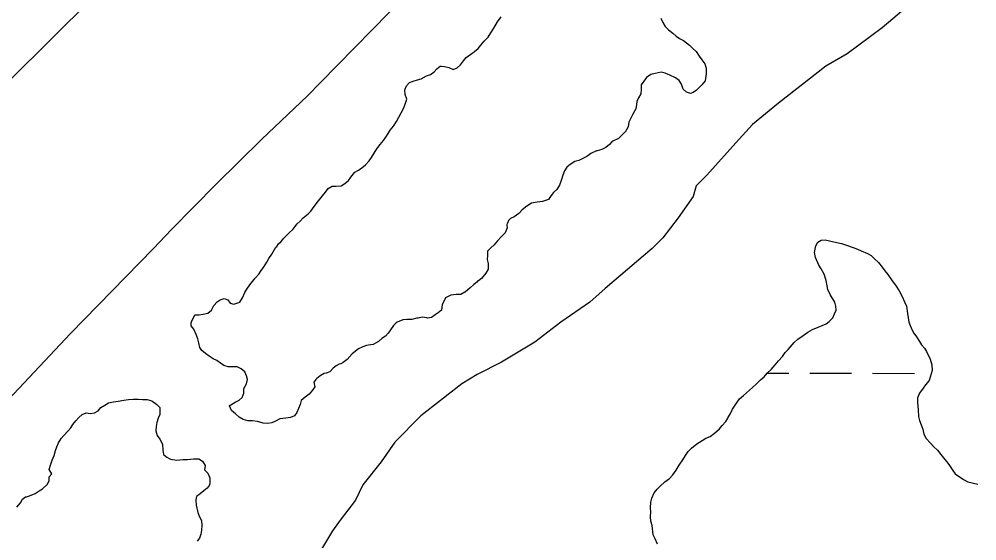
# Model space of a CAD drawing. Extents: x 3172297 to 3210190, y 958463 to 983887.
# Drawn here: x 3188356 to 3189089, y 967254 to 967653 of the extents above; entities that cross this region are included whole.
import ezdxf

# ---------------------------------------------------------------- set-up
doc = ezdxf.new("R2010")
doc.units = 0
for name, color, linetype in [('V-LEVE-TOET', 7, 'Continuous'), ('V-ROAD-CNTR', 7, 'Continuous'), ('V-SITE-VEGE', 7, 'Continuous'), ('V-TOPO-SHOR', 7, 'Continuous'), ('V-WETL-SWMP', 7, 'Continuous')]:
    doc.layers.add(name, color=color, linetype=linetype)

msp = doc.modelspace()

# ---------------------------------------------------------------- linework, layer by layer
at = {"layer": 'V-LEVE-TOET'}
msp.add_lwpolyline([(3188652.71, 967671.39), (3188587.03, 967604.56), (3188577.15, 967594.31), (3188577.15, 967594.31), (3188541.87, 967560.8), (3188507.17, 967526.69), (3188473.07, 967491.98), (3188459.31, 967477.62), (3188459.31, 967477.62), (3188395.71, 967412.47), (3188340.13, 967353.63)], dxfattribs=at)
at = {"layer": 'V-ROAD-CNTR'}
msp.add_lwpolyline([(3187904.93, 967080.97), (3187951.55, 967141.96), (3188050.66, 967269.92), (3188077.87, 967305.83), (3188077.87, 967305.83), (3188103.26, 967338.74), (3188129.21, 967371.21), (3188155.73, 967403.22), (3188180.12, 967431.69), (3188180.12, 967431.69), (3188229.05, 967484.38), (3188278.9, 967536.21), (3188317.3, 967574.94), (3188317.3, 967574.94), (3188506.65, 967762.37), (3188506.65, 967762.37), (3188696.41, 967949.18), (3188696.41, 967949.18), (3188891.66, 968139.69), (3188891.66, 968139.7), (3189049.52, 968292.9), (3189095.76, 968336.8), (3189095.76, 968336.8), (3189201.97, 968437.54)], dxfattribs=at)
at = {"layer": 'V-SITE-VEGE'}
for p, q in [((3189036.68, 967662.71), (3189016.87, 967646.28)), ((3189016.87, 967646.28), (3188990.06, 967626.33)), ((3188990.06, 967626.33), (3188973.73, 967616.92)), ((3188973.73, 967616.92), (3188937.6, 967588.76)), ((3188937.6, 967588.76), (3188917.78, 967572.33)), ((3188917.78, 967572.33), (3188904.98, 967558.27)), ((3188904.98, 967558.27), (3188882.85, 967533.65)), ((3188882.85, 967533.65), (3188874.7, 967525.44)), ((3188874.7, 967525.44), (3188872.39, 967517.26)), ((3188872.39, 967517.26), (3188860.76, 967500.86)), ((3188860.76, 967500.86), (3188849.12, 967485.63)), ((3188849.12, 967485.63), (3188840.97, 967477.42)), ((3188840.97, 967477.42), (3188804.84, 967446.92)), ((3188804.84, 967446.92), (3188793.19, 967436.36)), ((3188793.19, 967436.36), (3188771.04, 967421.1)), ((3188771.04, 967421.1), (3188751.22, 967405.84)), ((3188751.22, 967405.84), (3188725.56, 967390.56)), ((3188725.56, 967390.56), (3188706.9, 967381.15)), ((3188706.9, 967381.15), (3188695.23, 967374.1)), ((3188695.23, 967374.1), (3188678.92, 967361.2)), ((3188678.92, 967361.2), (3188663.76, 967349.46)), ((3188663.76, 967349.46), (3188643.97, 967329.53)), ((3188643.97, 967329.53), (3188633.49, 967314.3)), ((3188633.49, 967314.3), (3188619.53, 967296.72)), ((3188619.53, 967296.72), (3188613.73, 967285.02)), ((3188613.73, 967285.02), (3188602.09, 967269.79)), ((3188602.09, 967269.79), (3188596.27, 967261.59)), ((3188596.27, 967261.59), (3188586.97, 967246.37))]:
    msp.add_line(p, q, dxfattribs=at)
at = {"layer": 'V-TOPO-SHOR'}
for points in [[(3188722.62, 967650.86), (3188725.38, 967654.59)], [(3188847.55, 967653.65), (3188849.19, 967650.28), (3188850.83, 967647.33), (3188853.52, 967644.79), (3188856.63, 967642.04), (3188859.33, 967639.92), (3188861.82, 967638.21), (3188864.94, 967636.5), (3188869.5, 967633.11), (3188871.78, 967630.78), (3188874.68, 967628.03), (3188876.94, 967624.45), (3188879, 967621.7), (3188881.27, 967618.75), (3188882.27, 967615.39), (3188882.23, 967610.99), (3188881.54, 967605.77), (3188878.99, 967602.66), (3188874.76, 967598.53), (3188872.23, 967596.67), (3188870.34, 967596.06), (3188867.22, 967597.15), (3188864.73, 967599.27), (3188863.31, 967603.26), (3188861.67, 967605.99), (3188858.76, 967608.12), (3188854.39, 967610.05), (3188850.85, 967611.56), (3188847.72, 967612.22), (3188843.1, 967611.22), (3188839.96, 967610.63), (3188836.58, 967608.16), (3188832.55, 967602.76), (3188832.51, 967599.42), (3188832.26, 967595.86), (3188830.34, 967592.74), (3188829.27, 967589.83), (3188828.82, 967587.74), (3188828.37, 967584.4), (3188826.23, 967580.24), (3188823.45, 967575.25), (3188823.02, 967574), (3188822.57, 967570.66), (3188820.43, 967566.91), (3188817.47, 967563.81), (3188815.14, 967561.74), (3188810.72, 967559.49), (3188810.09, 967559.08)], [(3188491.01, 967426.86), (3188494.15, 967426.82), (3188497.29, 967427.21), (3188500.86, 967428), (3188503.6, 967430.27), (3188505.53, 967434.02), (3188507.86, 967436.71), (3188510.39, 967438.36), (3188513.33, 967439.37), (3188516.25, 967438.29), (3188517.89, 967435.76), (3188520.81, 967434.9), (3188525.43, 967436.52), (3188527.35, 967439.84), (3188529.28, 967443.8), (3188530.77, 967446.5), (3188532.91, 967449.82), (3188535.02, 967452.31), (3188537.14, 967454.8), (3188539.9, 967457.9), (3188541.6, 967460.6), (3188543.51, 967463.09), (3188546.07, 967467.04), (3188547.57, 967469.95), (3188549.9, 967473.27), (3188552.89, 967478.47), (3188553.53, 967479.09), (3188555.01, 967480.96), (3188556.92, 967482.82), (3188559.04, 967485.31), (3188563.06, 967489.45), (3188565.81, 967492.14), (3188569.2, 967496.28), (3188571.52, 967498.35), (3188573.85, 967500.83), (3188576.39, 967502.9), (3188577.66, 967504.14), (3188578.93, 967505.38), (3188579.56, 967506), (3188581.05, 967507.87), (3188582.96, 967510.57), (3188585.51, 967513.88), (3188588.69, 967517.82), (3188590.81, 967520.52), (3188592.94, 967523.43), (3188595.89, 967525.28), (3188596.52, 967525.27), (3188599.02, 967525.24), (3188602.79, 967525.41), (3188605.74, 967527.26), (3188608.49, 967529.53), (3188610.4, 967532.02), (3188613.37, 967535.75), (3188616.11, 967537.39), (3188618.64, 967539.25), (3188621.39, 967541.52), (3188624.35, 967544.62), (3188626.05, 967547.12), (3188628.18, 967550.44), (3188630.1, 967553.77), (3188632.86, 967557.08), (3188635.19, 967560.2), (3188637.1, 967562.69), (3188638.81, 967565.39), (3188640.51, 967567.88), (3188642.85, 967570.99), (3188645.19, 967574.73), (3188646.9, 967577.85), (3188648.82, 967581.18), (3188650.75, 967585.13), (3188652.25, 967588.67), (3188653.12, 967591.8), (3188651.91, 967595.37), (3188651.52, 967598.72), (3188652.81, 967601.84), (3188655.14, 967604.33), (3188658.09, 967605.55), (3188661.24, 967606.56), (3188664.18, 967607.36), (3188668.17, 967609.41), (3188671.32, 967610.43), (3188674.06, 967612.48), (3188676.19, 967614.97), (3188678.72, 967616.83), (3188679.76, 967616.81), (3188682.06, 967616.58), (3188685.4, 967615.92), (3188688.52, 967614.42), (3188691.67, 967615.64), (3188694.21, 967617.91), (3188696.55, 967621.02), (3188698.67, 967623.51), (3188702.04, 967626.19), (3188704.99, 967628.04), (3188707.74, 967630.52), (3188709.86, 967633.01), (3188712.41, 967636.12), (3188715.37, 967639.22), (3188717.5, 967642.34), (3188719.84, 967645.87), (3188722.62, 967650.86)], [(3188810.09, 967559.08), (3188808.19, 967557.01), (3188805.44, 967554.73), (3188802.49, 967553.09), (3188798.92, 967552.09), (3188798.3, 967552.1), (3188793.88, 967550.26), (3188791.77, 967548.4), (3188790.93, 967547.79), (3188787.77, 967546.35), (3188784.83, 967544.92), (3188781.68, 967544.12), (3188778.1, 967541.86), (3188775.56, 967539.59), (3188773.86, 967536.89), (3188772.56, 967533.55), (3188771.27, 967529.59), (3188769.97, 967526.05), (3188767.84, 967522.72), (3188765.51, 967520.45), (3188763.6, 967517.96), (3188761.47, 967514.85), (3188756.86, 967513.43), (3188752.87, 967512.85), (3188748.68, 967512.27), (3188745.1, 967509.8), (3188741.3, 967507.12), (3188738.97, 967504.22), (3188735.18, 967501.75), (3188732.44, 967500.32), (3188730.96, 967498.87), (3188730.1, 967496.79), (3188729.67, 967495.95), (3188729.66, 967495.33), (3188729.85, 967493.23), (3188728.34, 967489.48), (3188725.38, 967486.38), (3188722.62, 967483.27), (3188721.15, 967481.82), (3188719.87, 967480.37), (3188717.55, 967478.09), (3188714.8, 967475.41), (3188714.76, 967472.27), (3188714.52, 967469.13), (3188715.32, 967465.98), (3188715.27, 967461.8), (3188713.56, 967458.68), (3188710.17, 967454.54), (3188708.06, 967452.89), (3188707.43, 967452.68), (3188706.79, 967451.85), (3188705.32, 967450.82), (3188704.47, 967450), (3188701.72, 967447.52), (3188697.71, 967444.21), (3188697.5, 967444.01), (3188694.55, 967442.37), (3188690.99, 967442.41), (3188686.8, 967441.83), (3188683.86, 967440.39), (3188682.8, 967439.78), (3188681.73, 967437.49), (3188680.24, 967434.78), (3188679.77, 967430.4), (3188677.24, 967428.33), (3188674.71, 967426.69), (3188671.97, 967424.83), (3188669.03, 967424.24), (3188668.41, 967424.46), (3188664.86, 967424.92), (3188661.92, 967424.32), (3188660.87, 967424.12), (3188656.89, 967423.33), (3188653.12, 967423.16), (3188649.98, 967422.99), (3188645.77, 967421.15), (3188644.93, 967420.74), (3188642.82, 967418.68), (3188640.69, 967415.35), (3188638.98, 967412.65), (3188636.87, 967410.37), (3188634.13, 967408.73), (3188631.38, 967406.46), (3188627.38, 967403.99), (3188623.82, 967403.61), (3188622.35, 967403.42), (3188619.41, 967402.2), (3188616.25, 967400.77), (3188611.4, 967396.85), (3188607.58, 967392.71), (3188604.42, 967390.23), (3188602.53, 967389.21), (3188601.48, 967389.01), (3188598.95, 967387.78), (3188596.84, 967385.92), (3188594.09, 967383.23), (3188591.36, 967382.22), (3188589.89, 967381.82), (3188586.73, 967380.18), (3188584.2, 967378.11), (3188583.56, 967377.28)], [(3188583.56, 967377.28), (3188581.86, 967375.21), (3188582.66, 967371.64), (3188580.96, 967369.15), (3188578.42, 967366.25), (3188575.46, 967363.77), (3188572.29, 967361.3), (3188571.42, 967358.17), (3188569.05, 967352.13), (3188567.14, 967349.64), (3188564.2, 967348.21), (3188560.43, 967347.83), (3188556.03, 967347.26), (3188552.66, 967345.41), (3188549.72, 967344.19), (3188546.57, 967343.59), (3188543.23, 967344.05), (3188538.85, 967345.35), (3188535.09, 967345.61), (3188531.53, 967345.65), (3188527.78, 967346.73), (3188524.87, 967348.44), (3188521.97, 967350.98), (3188518.86, 967353.74), (3188517.43, 967357.1), (3188517.22, 967357.31), (3188521.86, 967359.98), (3188524.8, 967361.41), (3188527.13, 967363.69), (3188528.42, 967366.81), (3188528.46, 967370.37), (3188530.38, 967373.9), (3188531.26, 967377.24), (3188530.45, 967380.18), (3188529.23, 967383.12), (3188526.33, 967385.46), (3188523.21, 967386.96), (3188519.86, 967386.99), (3188516.51, 967387.03), (3188512.97, 967388.11), (3188510.47, 967389.82), (3188507.78, 967391.94), (3188504.86, 967393.23), (3188501.96, 967395.14), (3188499.05, 967397.27), (3188496.35, 967399.39), (3188494.71, 967401.92), (3188493.91, 967405.48), (3188493.11, 967408.42), (3188491.89, 967411.78), (3188490.05, 967415.78), (3188488.2, 967418.31), (3188488.01, 967420.61), (3188488.23, 967421.45), (3188491.01, 967426.86)], [(3188374.24, 967293.84), (3188377.84, 967297.15), (3188379.33, 967299.85), (3188379.37, 967302.99), (3188381.48, 967305.27), (3188379.43, 967308.64), (3188380.3, 967311.77), (3188381.6, 967315.73), (3188383.11, 967319.27), (3188384.19, 967323.02), (3188385.27, 967325.94), (3188386.56, 967328.85), (3188388.48, 967332.18), (3188390.6, 967334.46), (3188393.77, 967337.77), (3188395.9, 967340.47), (3188397.6, 967342.96), (3188399.93, 967345.86), (3188402.05, 967348.35), (3188404.59, 967350.62), (3188407.74, 967351.84), (3188410.87, 967351.39), (3188414.22, 967351.77), (3188416.96, 967353.41), (3188418.87, 967355.9), (3188422.03, 967357.75), (3188424.77, 967359.39), (3188428.76, 967360.18), (3188432.11, 967360.77), (3188436.51, 967361.56), (3188440.07, 967361.94), (3188443.64, 967362.32), (3188447.61, 967362.28), (3188450.95, 967362.03), (3188454.3, 967361.99), (3188458.06, 967360.9), (3188461.79, 967358.35), (3188464.06, 967355.81), (3188464.01, 967350.58), (3188462.93, 967347.67), (3188461.85, 967344.54), (3188461.39, 967341.41), (3188461.15, 967338.06), (3188462.15, 967334.49), (3188464.21, 967331.75), (3188466.26, 967327.96), (3188466.42, 967323.36), (3188467.01, 967320), (3188469.5, 967317.88), (3188472.2, 967316.39), (3188477.22, 967315.71), (3188481.62, 967316.07), (3188485.17, 967316.04), (3188489.99, 967316.61), (3188493.97, 967316.77), (3188496.87, 967314.86), (3188498.72, 967311.7), (3188498.27, 967308.36), (3188500.75, 967305.61), (3188502.38, 967302.04), (3188502.33, 967297.64), (3188501.89, 967296.18), (3188500.41, 967294.31), (3188497.67, 967292.25), (3188494.92, 967289.98), (3188492.18, 967287.92), (3188491.73, 967285.42), (3188491.73, 967284.79), (3188491.9, 967281.23), (3188493.3, 967275.56), (3188494.51, 967272.2), (3188495.95, 967269.47), (3188496.32, 967265.7), (3188496.08, 967262.14), (3188495.41, 967259.01), (3188494.54, 967256.09), (3188492.63, 967253.6)], [(3188354.63, 967279.63), (3188357.38, 967282.94), (3188358.88, 967285.85), (3188361.41, 967287.5), (3188362.04, 967287.7), (3188364.35, 967288.3), (3188368.76, 967290.14), (3188371.71, 967292.2), (3188374.24, 967293.84)]]:
    msp.add_lwpolyline(points, dxfattribs=at)
at = {"layer": 'V-WETL-SWMP'}
for p, q in [((3188929.19, 967382.28), (3188945.58, 967382.24)), ((3188961.58, 967382.2), (3188993.58, 967382.12)), ((3189009.58, 967382.08), (3189041.58, 967382.01))]:
    msp.add_line(p, q, dxfattribs=at)
for points in [[(3188844.75, 967293.55), (3188846.98, 967295.74), (3188850.63, 967299.11), (3188854.27, 967301.68), (3188856.71, 967304.46), (3188859.16, 967308.04), (3188861.61, 967311.83), (3188864.47, 967316.01), (3188866.31, 967319.21), (3188868.56, 967322.19), (3188870.99, 967324.77), (3188875.04, 967328.14), (3188879.29, 967330.7), (3188881.92, 967332.48), (3188885.34, 967333.65), (3188888.58, 967336.22), (3188892.43, 967339.59), (3188894.47, 967342.17), (3188897.32, 967345.35), (3188898.54, 967347.15), (3188898.95, 967347.95), (3188900.59, 967350.74), (3188902.44, 967354.73), (3188904.89, 967358.52), (3188907.75, 967362.5), (3188910.79, 967365.08), (3188913.22, 967367.26), (3188917.68, 967371.22), (3188921.13, 967374.39), (3188923.76, 967376.97), (3188926.6, 967379.35), (3188929.04, 967382.13), (3188932.08, 967385.11), (3188934.93, 967388.49), (3188937.58, 967391.67), (3188940.63, 967395.05), (3188942.67, 967398.04), (3188945.1, 967400.22), (3188949.58, 967405.59), (3188952.42, 967408.17), (3188956.46, 967410.93), (3188960.1, 967413.5), (3188963.74, 967415.47), (3188967.97, 967417.43), (3188971, 967418.6), (3188974.02, 967419.97), (3188976.45, 967421.75), (3188979.29, 967424.53), (3188980.53, 967427.52), (3188981.77, 967430.32), (3188981.4, 967433.33), (3188980.63, 967436.35), (3188977.08, 967442.21), (3188975.32, 967446.05), (3188974.95, 967449.06), (3188973.99, 967453.09), (3188972.44, 967457.92), (3188970.28, 967461.96), (3188968.5, 967464.79), (3188965.96, 967470.64), (3188965.2, 967474.46), (3188966.06, 967479.47), (3188967.7, 967482.26), (3188970.32, 967483.84), (3188973.33, 967484.01), (3188976.54, 967483.37), (3188979.94, 967482.73), (3188985.95, 967481.26), (3188989.75, 967480.01), (3188994.75, 967478.15), (3188997.95, 967477.11)], [(3188997.95, 967477.11), (3189000.94, 967475.67), (3189005.74, 967473.61), (3189008.53, 967472.17), (3189010.71, 967469.94), (3189014.09, 967466.69), (3189016.86, 967463.25), (3189019.04, 967460.41), (3189021.41, 967457.58), (3189024.18, 967453.53), (3189027.54, 967448.68), (3189029.91, 967445.04), (3189032.27, 967440.8), (3189034.03, 967436.76), (3189035.6, 967433.33), (3189036.34, 967427.9), (3189037.47, 967421.27), (3189039.61, 967415.62), (3189041.19, 967412.8), (3189043.16, 967409.96), (3189045.53, 967406.52), (3189047.11, 967403.9), (3189049.29, 967401.26), (3189050.86, 967398.64), (3189053.61, 967392.98), (3189054.97, 967388.55), (3189055.32, 967384.13), (3189053.02, 967376.53), (3189050.18, 967373.15), (3189048.34, 967370.76), (3189045.49, 967366.98), (3189044.05, 967363.39), (3189044.01, 967359.77), (3189044.54, 967354.15), (3189044.69, 967348.93), (3189045.46, 967345.91), (3189047.99, 967339.45), (3189048.96, 967335.63), (3189050.72, 967332.2), (3189053.9, 967328.75), (3189056.47, 967325.91), (3189059.25, 967323.27), (3189061.83, 967320.03), (3189063.81, 967317.4), (3189066.19, 967314.76), (3189067.96, 967312.33), (3189071.12, 967307.68), (3189072.9, 967305.25), (3189079.08, 967300.77), (3189082.47, 967299.12), (3189090.28, 967297.23)], [(3188845.08, 967251.4), (3188843.12, 967255.43), (3188841.75, 967258.66), (3188840.83, 967265.7), (3188839.86, 967269.12), (3188839.7, 967272.33), (3188839.94, 967276.14), (3188839.57, 967279.16), (3188840.02, 967283.57), (3188840.66, 967286.57), (3188842.51, 967290.77), (3188844.75, 967293.55)]]:
    msp.add_lwpolyline(points, dxfattribs=at)

doc.saveas('drawing.dxf')
